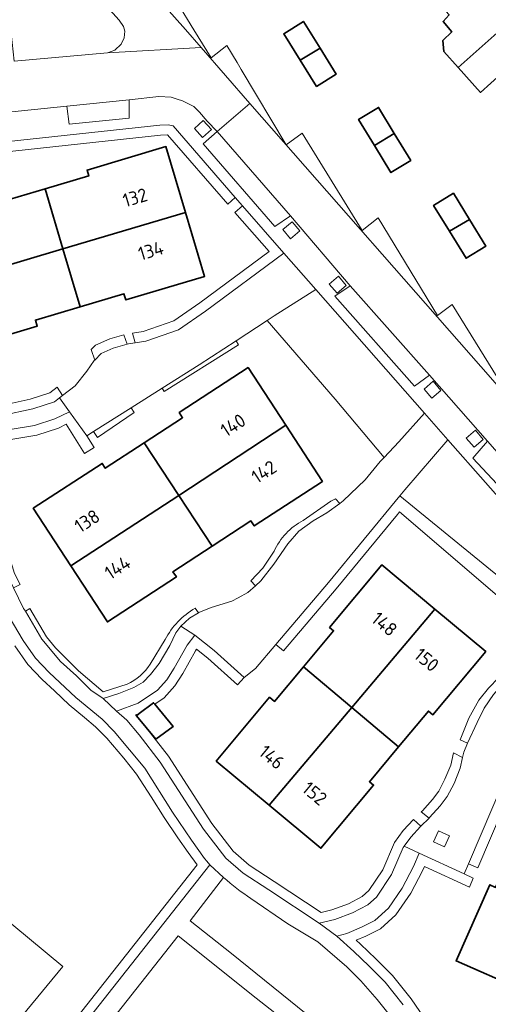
# Model space of a CAD drawing. Extents: x 150256 to 156914, y 461459 to 469481.
# Tile 495 of 656: x 154840 to 154887, y 467087 to 467185. Entities that reach past the tile are written whole.
import ezdxf
from ezdxf.enums import TextEntityAlignment as Align

# ---------------------------------------------------------------- set-up
doc = ezdxf.new("R2010")
doc.units = 0
doc.header["$LTSCALE"] = 0.75
for name, color, linetype, lineweight in [('B-RO-GR-GROENVOORZIENING-GV', 251, 'CONTINUOUS', 18), ('B-RO-GR-HAAG-GV', 251, 'CONTINUOUS', 13), ('B-RO-OG-BEBOUWING-GV', 6, 'CONTINUOUS', 35), ('B-RO-OG-BEBOUWING-T18', 1, 'CONTINUOUS', 18), ('B-RO-OG-TERREIN_CULTUURSCHEIDING-GV', 251, 'CONTINUOUS', 18), ('B-RO-VH-VERHARDING_BETONSTRAATSTEEN-GV', 251, 'CONTINUOUS', 18)]:
    doc.layers.add(name, color=color, linetype=linetype, lineweight=lineweight)
doc.styles.add('NLCS-ISO-M200-T18', font='NLCS-ISO.ttf', dxfattribs={"height": 360})

msp = doc.modelspace()

# ---------------------------------------------------------------- linework, layer by layer
at = {"layer": 'B-RO-GR-GROENVOORZIENING-GV'}
for points in [[(154858.67, 467175.339), (154857.776, 467174.538), (154858.577, 467173.644), (154859.471, 467174.445)], [(154855.443, 467174.859), (154855.19, 467174.919), (154854.314, 467174.871), (154835.493, 467172.854), (154823.043, 467171.602), (154823.165, 467167.596), (154823.276, 467166.371), (154823.642, 467165.258), (154824.34, 467164.018), (154827.474, 467159.004), (154828.322, 467159.534), (154825.2, 467164.529), (154824.561, 467165.663), (154824.262, 467166.575), (154824.164, 467167.656), (154824.071, 467170.7), (154835.596, 467171.859), (154854.395, 467173.874), (154855.099, 467173.913), (154861.111, 467166.99), (154861.866, 467167.646), (154855.643, 467174.811)], [(154851.865, 467153.103), (154852.913, 467153.264), (154856.18, 467154.424), (154858.902, 467156.293), (154866.702, 467162.078), (154862.587, 467166.816), (154861.832, 467166.161), (154865.239, 467162.238), (154858.321, 467157.107), (154855.722, 467155.323), (154852.668, 467154.238), (154851.591, 467154.073)], [(154867.529, 467165.214), (154866.615, 467164.436), (154867.393, 467163.522), (154868.307, 467164.3)], [(154872.169, 467159.766), (154871.255, 467158.988), (154872.033, 467158.074), (154872.947, 467158.852)], [(154834.248, 467145.394), (154838.538, 467145.832), (154841.637, 467146.516), (154843.8, 467147.202), (154844.315, 467147.606), (154844.608, 467147.836), (154844.059, 467148.676), (154843.325, 467148.1), (154841.378, 467147.483), (154838.379, 467146.821), (154834.943, 467146.47), (154834.796, 467146.91), (154834.182, 467148.352), (154833.097, 467151.056), (154831.436, 467154.456), (154829.942, 467156.929), (154829.086, 467156.412), (154830.557, 467153.977), (154832.183, 467150.65), (154833.262, 467147.961), (154833.86, 467146.555)], [(154851.071, 467152.968), (154850.724, 467153.91), (154849.317, 467153.526), (154847.888, 467152.873), (154847.456, 467152.434), (154847.82, 467151.379), (154848.471, 467152.04), (154849.659, 467152.583)], [(154854.557, 467148.577), (154854.758, 467148.259), (154862.185, 467152.929), (154861.938, 467153.323), (154858.256, 467150.917)], [(154881.633, 467149.268), (154880.719, 467148.49), (154881.497, 467147.577), (154882.41, 467148.354)], [(154847.707, 467144.245), (154848.097, 467143.629), (154851.757, 467146.133), (154851.453, 467146.614)], [(154845.296, 467146.227), (154843.827, 467145.523), (154841.796, 467144.858), (154837.499, 467144.133), (154834.774, 467143.966), (154835.95, 467139.98), (154836.725, 467136.676), (154838.971, 467130.096), (154839.703, 467128.614), (154840.379, 467128.948), (154839.819, 467130.039), (154838.742, 467133.529), (154837.687, 467136.952), (154836.917, 467140.236), (154836.088, 467143.045), (154837.613, 467143.138), (154842.036, 467143.884), (154844.2, 467144.593), (154844.969, 467144.962), (154846.815, 467142.044), (154847.757, 467142.64), (154847.018, 467143.809)], [(154885.848, 467144.37), (154884.934, 467143.593), (154885.712, 467142.679), (154886.626, 467143.457)], [(154878.054, 467135.934), (154878.275, 467136.202), (154890.116, 467126.039), (154891.164, 467127.324), (154878.303, 467137.806), (154871.161, 467129.146), (154865.921, 467122.939), (154866.685, 467122.294), (154871.925, 467128.501)], [(154870.244, 467095.063), (154871.812, 467095.452), (154873.567, 467096.101), (154875.098, 467096.899), (154875.969, 467097.667), (154877.48, 467099.928), (154878.63, 467102.63), (154878.74, 467102.778), (154879.413, 467103.688), (154880.376, 467104.741), (154880.412, 467104.777), (154879.669, 467105.449), (154879.655, 467105.435), (154878.64, 467104.325), (154877.756, 467103.13), (154876.597, 467100.406), (154875.21, 467098.331), (154874.528, 467097.73), (154873.161, 467097.017), (154871.517, 467096.409), (154870.431, 467096.14), (154865.762, 467099.245), (154863.252, 467100.857), (154861.66, 467102.275), (154859.519, 467105.054), (154855.19, 467111.763), (154853.041, 467114.53), (154851.887, 467115.894), (154852.276, 467116.039), (154853.693, 467117.125), (154853.812, 467116.982), (154854.742, 467117.621), (154855.833, 467118.801), (154856.621, 467120.058), (154857.879, 467122.324), (154857.987, 467122.462), (154859.116, 467121.566), (154862.077, 467118.895), (154862.747, 467119.638), (154859.762, 467122.33), (154857.825, 467123.867), (154857.044, 467122.881), (154855.76, 467120.567), (154855.035, 467119.411), (154854.084, 467118.382), (154852.168, 467117.067), (154850.013, 467116.261), (154851.02, 467115.371), (154852.264, 467113.9), (154854.373, 467111.184), (154858.701, 467104.477), (154860.925, 467101.59), (154862.646, 467100.058), (154865.215, 467098.408)], [(154890.728, 467122.025), (154890.171, 467122.473), (154888.194, 467119.652), (154887.141, 467118.584), (154886.176, 467117.386), (154885.189, 467115.586), (154884.31, 467113.41), (154885.051, 467113.067), (154886.016, 467115.148), (154886.738, 467116.589), (154887.653, 467117.946), (154888.838, 467119.233), (154890.448, 467121.635)], [(154883.65, 467112.123), (154883.383, 467110.876), (154882.806, 467109.46), (154882.182, 467108.271), (154881.562, 467107.433), (154880.552, 467106.32), (154880.444, 467106.214), (154881.215, 467105.569), (154881.274, 467105.628), (154882.336, 467106.798), (154883.032, 467107.738), (154883.714, 467109.038), (154884.342, 467110.58), (154884.57, 467111.645)], [(154890.944, 467112.021), (154890.024, 467112.414), (154885.162, 467101.008), (154886.082, 467100.616)], [(154882.172, 467104.307), (154881.676, 467103.214), (154882.768, 467102.717), (154883.265, 467103.81)]]:
    msp.add_lwpolyline(points, close=True, dxfattribs=at)
for points in [[(154865.731, 467132.276), (154864.623, 467130.581), (154863.429, 467129.309), (154863.871, 467128.82), (154864.43, 467129.325), (154865.708, 467130.969), (154867.098, 467133.015), (154868.199, 467134.282), (154869.658, 467135.298), (154870.998, 467136.101), (154872.296, 467137.048), (154871.887, 467137.511), (154871.401, 467137.28), (154868.64, 467135.351)], [(154851.063, 467118.977), (154848.665, 467118.203), (154846.198, 467120.317), (154843.906, 467122.622), (154843.007, 467123.703), (154841.328, 467126.528), (154840.891, 467126.268), (154842.547, 467123.482), (154844.405, 467121.228), (154845.985, 467119.819), (154847.445, 467118.39), (154848.669, 467117.543)], [(154848.669, 467117.543), (154850.228, 467118.029), (154851.718, 467118.636), (154852.668, 467119.187), (154853.407, 467119.934), (154854.251, 467121.038), (154855.329, 467122.831), (154855.938, 467124.109), (154856.424, 467124.791), (154857.296, 467125.583), (154858.19, 467126.122), (154857.87, 467126.569)], [(154854.87, 467123.431), (154853.354, 467120.973)], [(154881.095, 467085.088), (154879.423, 467087.503), (154877.571, 467089.823), (154875.902, 467091.52), (154874.383, 467092.972), (154873.951, 467093.359), (154874.899, 467093.756), (154876.377, 467094.518), (154877.909, 467095.919), (154879.392, 467098.064), (154880.563, 467100.305), (154880.749, 467100.743), (154885.247, 467098.658), (154885.639, 467099.578), (154884.732, 467099.999), (154880.233, 467102.084), (154879.658, 467100.733), (154878.534, 467098.582), (154877.151, 467096.581), (154875.8, 467095.346), (154874.476, 467094.663), (154873.021, 467094.054), (154871.995, 467093.77), (154873.704, 467092.238), (154875.2, 467090.808), (154876.822, 467089.159), (154878.62, 467086.906)]]:
    msp.add_lwpolyline(points, dxfattribs=at)
for points in [[(154868.64, 467135.351, 0.159432), (154865.731, 467132.276)], [(154857.87, 467126.569, 0.148914), (154854.87, 467123.431)], [(154853.354, 467120.973, -0.139721), (154851.063, 467118.977)]]:
    msp.add_lwpolyline(points, format="xyb", dxfattribs=at)
at = {"layer": 'B-RO-GR-HAAG-GV'}
for points in [[(154855.443, 467174.859), (154855.19, 467174.919), (154854.314, 467174.871), (154835.493, 467172.854), (154823.043, 467171.602), (154823.165, 467167.596), (154823.276, 467166.371), (154823.642, 467165.258), (154824.34, 467164.018), (154827.474, 467159.004), (154828.322, 467159.534), (154825.2, 467164.529), (154824.561, 467165.663), (154824.262, 467166.575), (154824.164, 467167.656), (154824.071, 467170.7), (154835.596, 467171.859), (154854.395, 467173.874), (154855.099, 467173.913), (154861.111, 467166.99), (154861.866, 467167.646), (154855.643, 467174.811)], [(154851.591, 467154.073), (154851.865, 467153.103), (154852.913, 467153.264), (154856.18, 467154.424), (154858.902, 467156.293), (154866.702, 467162.078), (154862.587, 467166.816), (154861.832, 467166.161), (154865.239, 467162.238), (154858.321, 467157.107), (154855.722, 467155.323), (154852.668, 467154.238)], [(154834.248, 467145.394), (154838.538, 467145.832), (154841.637, 467146.516), (154843.8, 467147.202), (154844.315, 467147.606), (154844.608, 467147.836), (154844.059, 467148.676), (154843.325, 467148.1), (154841.378, 467147.483), (154838.379, 467146.821), (154834.943, 467146.47), (154834.796, 467146.91), (154834.182, 467148.352), (154833.097, 467151.056), (154831.436, 467154.456), (154829.942, 467156.929), (154829.086, 467156.412), (154830.557, 467153.977), (154832.183, 467150.65), (154833.262, 467147.961), (154833.86, 467146.555)], [(154847.82, 467151.379), (154848.471, 467152.04), (154849.659, 467152.583), (154851.071, 467152.968), (154850.724, 467153.91), (154849.317, 467153.526), (154847.888, 467152.873), (154847.456, 467152.434)], [(154861.938, 467153.323), (154858.256, 467150.917), (154854.557, 467148.577), (154854.758, 467148.259), (154862.185, 467152.929)], [(154847.707, 467144.245), (154848.097, 467143.629), (154851.757, 467146.133), (154851.453, 467146.614)], [(154845.296, 467146.227), (154843.827, 467145.523), (154841.796, 467144.858), (154837.499, 467144.133), (154834.774, 467143.966), (154835.95, 467139.98), (154836.725, 467136.676), (154838.971, 467130.096), (154839.703, 467128.614), (154840.379, 467128.948), (154839.819, 467130.039), (154838.742, 467133.529), (154837.687, 467136.952), (154836.917, 467140.236), (154836.088, 467143.045), (154837.613, 467143.138), (154842.036, 467143.884), (154844.2, 467144.593), (154844.969, 467144.962), (154846.815, 467142.044), (154847.757, 467142.64), (154847.018, 467143.809)], [(154866.685, 467122.294), (154871.925, 467128.501), (154878.054, 467135.934), (154878.275, 467136.202), (154890.116, 467126.039), (154891.164, 467127.324), (154878.303, 467137.806), (154871.161, 467129.146), (154865.921, 467122.939)], [(154870.244, 467095.063), (154871.812, 467095.452), (154873.567, 467096.101), (154875.098, 467096.899), (154875.969, 467097.667), (154877.48, 467099.928), (154878.63, 467102.63), (154878.74, 467102.778), (154879.413, 467103.688), (154880.376, 467104.741), (154880.412, 467104.777), (154879.669, 467105.449), (154879.655, 467105.435), (154878.64, 467104.325), (154877.756, 467103.13), (154876.597, 467100.406), (154875.21, 467098.331), (154874.528, 467097.73), (154873.161, 467097.017), (154871.517, 467096.409), (154870.431, 467096.14), (154865.762, 467099.245), (154863.252, 467100.857), (154861.66, 467102.275), (154859.519, 467105.054), (154855.19, 467111.763), (154853.041, 467114.53), (154851.887, 467115.894), (154852.276, 467116.039), (154853.693, 467117.125), (154853.812, 467116.982), (154854.742, 467117.621), (154855.833, 467118.801), (154856.621, 467120.058), (154857.879, 467122.324), (154857.987, 467122.462), (154859.116, 467121.566), (154862.077, 467118.895), (154862.747, 467119.638), (154859.762, 467122.33), (154857.825, 467123.867), (154857.044, 467122.881), (154855.76, 467120.567), (154855.035, 467119.411), (154854.084, 467118.382), (154852.168, 467117.067), (154850.013, 467116.261), (154851.02, 467115.371), (154852.264, 467113.9), (154854.373, 467111.184), (154858.701, 467104.477), (154860.925, 467101.59), (154862.646, 467100.058), (154865.215, 467098.408)], [(154885.051, 467113.067), (154886.016, 467115.148), (154886.738, 467116.589), (154887.653, 467117.946), (154888.838, 467119.233), (154890.448, 467121.635), (154890.728, 467122.025), (154890.171, 467122.473), (154888.194, 467119.652), (154887.141, 467118.584), (154886.176, 467117.386), (154885.189, 467115.586), (154884.31, 467113.41)], [(154881.215, 467105.569), (154881.274, 467105.628), (154882.336, 467106.798), (154883.032, 467107.738), (154883.714, 467109.038), (154884.342, 467110.58), (154884.57, 467111.645), (154883.65, 467112.123), (154883.383, 467110.876), (154882.806, 467109.46), (154882.182, 467108.271), (154881.562, 467107.433), (154880.552, 467106.32), (154880.444, 467106.214)], [(154890.024, 467112.414), (154885.162, 467101.008), (154886.082, 467100.616), (154890.944, 467112.021)]]:
    msp.add_lwpolyline(points, close=True, dxfattribs=at)
for points in [[(154865.731, 467132.276), (154864.623, 467130.581), (154863.429, 467129.309), (154863.871, 467128.82), (154864.43, 467129.325), (154865.708, 467130.969), (154867.098, 467133.015), (154868.199, 467134.282), (154869.658, 467135.298), (154870.998, 467136.101), (154872.296, 467137.048), (154871.887, 467137.511), (154871.401, 467137.28), (154868.64, 467135.351)], [(154851.063, 467118.977), (154848.665, 467118.203), (154846.198, 467120.317), (154843.906, 467122.622), (154843.007, 467123.703), (154841.328, 467126.528), (154840.891, 467126.268), (154842.547, 467123.482), (154844.405, 467121.228), (154845.985, 467119.819), (154847.445, 467118.39), (154848.669, 467117.543)], [(154848.669, 467117.543), (154850.228, 467118.029), (154851.718, 467118.636), (154852.668, 467119.187), (154853.407, 467119.934), (154854.251, 467121.038), (154855.329, 467122.831), (154855.938, 467124.109), (154856.424, 467124.791), (154857.296, 467125.583), (154858.19, 467126.122), (154857.87, 467126.569)], [(154854.87, 467123.431), (154853.354, 467120.973)], [(154881.095, 467085.088), (154879.423, 467087.503), (154877.571, 467089.823), (154875.902, 467091.52), (154874.383, 467092.972), (154873.951, 467093.359), (154874.899, 467093.756), (154876.377, 467094.518), (154877.909, 467095.919), (154879.392, 467098.064), (154880.563, 467100.305), (154880.749, 467100.743), (154885.247, 467098.658), (154885.639, 467099.578), (154884.732, 467099.999), (154880.233, 467102.084), (154879.658, 467100.733), (154878.534, 467098.582), (154877.151, 467096.581), (154875.8, 467095.346), (154874.476, 467094.663), (154873.021, 467094.054), (154871.995, 467093.77), (154873.704, 467092.238), (154875.2, 467090.808), (154876.822, 467089.159), (154878.62, 467086.906)]]:
    msp.add_lwpolyline(points, dxfattribs=at)
for points in [[(154868.64, 467135.351, 0.159432), (154865.731, 467132.276)], [(154857.87, 467126.569, 0.148914), (154854.87, 467123.431)], [(154853.354, 467120.973, -0.139721), (154851.063, 467118.977)]]:
    msp.add_lwpolyline(points, format="xyb", dxfattribs=at)
at = {"layer": 'B-RO-OG-BEBOUWING-GV'}
for points in [[(154888.61, 467191.972), (154882.602, 467186.616), (154883.217, 467185.918), (154882.624, 467185.236), (154883.49, 467184.226), (154882.597, 467183.344), (154882.705, 467182.235), (154884.122, 467180.65), (154886.214, 467182.518), (154892.219, 467187.878)], [(154892.219, 467187.878), (154886.214, 467182.518), (154884.122, 467180.65), (154886.353, 467178.154), (154888.419, 467180.016), (154890.173, 467178.026), (154896.203, 467183.357)], [(154868.346, 467181.38), (154870.325, 467182.592), (154868.667, 467185.256), (154866.697, 467184.03)], [(154870.325, 467182.592), (154868.346, 467181.38), (154869.977, 467178.759), (154871.947, 467179.985)], [(154875.779, 467172.833), (154877.748, 467174.06), (154876.17, 467176.661), (154874.187, 467175.457)], [(154877.748, 467174.06), (154875.779, 467172.833), (154877.408, 467170.148), (154879.391, 467171.352)], [(154844.645, 467162.513), (154856.895, 467166.155), (154854.936, 467172.739), (154847.051, 467170.392), (154847.224, 467169.812), (154842.861, 467168.513)], [(154842.861, 467168.513), (154838.367, 467167.176), (154838.2, 467167.74), (154830.296, 467165.388), (154832.248, 467158.828), (154844.645, 467162.513)], [(154885.272, 467165.441), (154883.651, 467168.079), (154881.674, 467166.864), (154883.263, 467164.278)], [(154844.645, 467162.513), (154846.368, 467156.716), (154850.74, 467158.017), (154850.921, 467157.41), (154858.8, 467159.755), (154856.895, 467166.155)], [(154883.263, 467164.278), (154884.924, 467161.576), (154886.901, 467162.791), (154885.272, 467165.441)], [(154844.645, 467162.513), (154832.248, 467158.828), (154834.158, 467152.412), (154842.087, 467154.772), (154841.904, 467155.387), (154846.368, 467156.716)], [(154852.766, 467143.112), (154856.213, 467137.86), (154866.903, 467144.876), (154863.148, 467150.634), (154856.262, 467146.144), (154856.606, 467145.616)], [(154859.55, 467132.775), (154863.429, 467135.304), (154863.755, 467134.805), (154870.571, 467139.25), (154866.903, 467144.876), (154856.213, 467137.86)], [(154856.213, 467137.86), (154852.766, 467143.112), (154848.879, 467140.577), (154848.568, 467141.053), (154841.686, 467136.565), (154845.448, 467130.795)], [(154856.213, 467137.86), (154845.448, 467130.795), (154849.092, 467125.207), (154855.981, 467129.699), (154855.639, 467130.224), (154859.55, 467132.775)], [(154881.784, 467126.489), (154876.489, 467130.904), (154871.281, 467124.659), (154871.69, 467124.319), (154868.684, 467120.714), (154873.496, 467116.657)], [(154878.178, 467112.709), (154881.159, 467116.285), (154881.603, 467115.915), (154886.878, 467122.24), (154881.784, 467126.489), (154873.496, 467116.657)], [(154873.496, 467116.657), (154868.684, 467120.714), (154865.793, 467117.247), (154865.29, 467117.667), (154859.962, 467111.279), (154865.247, 467106.872)], [(154852.276, 467116.039), (154851.994, 467115.824), (154853.939, 467113.467), (154855.662, 467114.756), (154853.812, 467116.982), (154853.693, 467117.125)], [(154865.247, 467106.872), (154870.418, 467102.559), (154875.684, 467108.875), (154875.269, 467109.221), (154878.178, 467112.709), (154873.496, 467116.657)], [(154890.279, 467088.498), (154895.491, 467100.253), (154889.7, 467102.821), (154887.86, 467098.654), (154887.281, 467098.91), (154883.924, 467091.304)]]:
    msp.add_lwpolyline(points, close=True, dxfattribs=at)
at = {"layer": 'B-RO-OG-TERREIN_CULTUURSCHEIDING-GV'}
for points in [[(154850.454, 467182.979), (154850.747, 467183.618), (154850.813, 467184.287), (154850.705, 467184.746), (154850.278, 467185.38), (154845.529, 467190.66), (154844.289, 467191.34), (154843.477, 467191.457), (154842.613, 467191.408), (154833.779, 467190.468), (154834.631, 467185.556), (154839.268, 467185.936), (154839.767, 467181.273), (154849.09, 467182.128), (154849.839, 467182.372)], [(154876.736, 467141.649), (154878.198, 467143.221), (154880.754, 467146.077), (154869.913, 467158.445), (154865.732, 467155.8), (154865.057, 467155.361), (154871.837, 467147.483)], [(154883.092, 467143.402), (154878.801, 467138.411), (154878.303, 467137.806), (154891.164, 467127.324), (154891.795, 467126.809), (154894.386, 467130.598)], [(154844.646, 467090.734), (154830.225, 467073.278), (154820.176, 467081.58), (154834.598, 467099.036)], [(154844.646, 467090.734), (154834.598, 467099.036), (154820.176, 467081.58), (154830.225, 467073.278)], [(154856.157, 467093.794), (154817.328, 467044.567), (154824.449, 467050.771), (154835.092, 467060.72), (154856.711, 467079.419), (154862.182, 467084.269), (154862.762, 467084.712), (154863.405, 467085.019), (154864.016, 467085.177), (154864.805, 467085.215), (154865.539, 467085.087), (154866.233, 467084.804), (154866.684, 467084.514), (154867.282, 467083.936), (154870.845, 467079.7), (154872.046, 467081.2), (154871.881, 467081.333), (154863.95, 467087.584)]]:
    msp.add_lwpolyline(points, close=True, dxfattribs=at)
for points in [[(154821.54, 467052.959), (154859.315, 467100.905), (154859.015, 467101.279), (154858.8, 467101.541), (154857.495, 467103.379), (154855.606, 467106.189), (154852.823, 467110.578), (154849.78, 467114.254), (154848.578, 467115.46), (154845.951, 467117.639), (154843.274, 467120.155), (154841.921, 467121.581), (154840.674, 467123.34), (154839.274, 467125.702)], [(154821.345, 467054.327), (154858.055, 467100.922), (154857.148, 467102.138), (154856.129, 467103.601), (154854.766, 467105.646), (154853.473, 467107.702), (154852.011, 467109.991), (154850.717, 467111.582), (154849.042, 467113.578), (154847.904, 467114.72), (154846.802, 467115.631), (154845.285, 467116.892), (154843.795, 467118.315), (154842.572, 467119.442), (154841.146, 467120.944), (154839.835, 467122.795)], [(154839.835, 467122.795), (154841.146, 467120.944), (154842.572, 467119.442), (154843.795, 467118.315), (154845.285, 467116.892), (154846.802, 467115.631), (154847.904, 467114.72), (154849.042, 467113.578), (154850.717, 467111.582), (154852.011, 467109.991), (154853.473, 467107.702), (154854.766, 467105.646), (154856.129, 467103.601), (154857.148, 467102.138), (154858.055, 467100.922), (154821.345, 467054.327)], [(154860.683, 467099.653), (154857.367, 467095.311), (154861.478, 467092.038), (154883.155, 467074.504), (154883.479, 467075.651), (154884.067, 467077.041), (154884.741, 467077.899), (154884.32, 467078.174), (154881.599, 467080.38), (154879.423, 467082.858), (154878.457, 467084.394), (154876.045, 467087.43), (154874.417, 467089.295), (154873.004, 467090.699), (154870.122, 467093.196), (154867.114, 467095.002), (154863.428, 467097.537)]]:
    msp.add_lwpolyline(points, dxfattribs=at)
msp.add_lwpolyline([(154863.428, 467097.537, -0.040918), (154860.683, 467099.653)], format="xyb", dxfattribs=at)
at = {"layer": 'B-RO-VH-VERHARDING_BETONSTRAATSTEEN-GV'}
for points in [[(154766.025, 467183.446), (154769.006, 467183.816), (154833.779, 467190.468), (154842.613, 467191.408), (154843.477, 467191.457), (154844.289, 467191.34), (154845.529, 467190.66), (154850.278, 467185.38), (154850.705, 467184.746), (154850.813, 467184.287), (154850.747, 467183.618), (154850.454, 467182.979), (154849.839, 467182.372), (154849.09, 467182.128), (154858.44, 467182.665), (154856.882, 467184.462), (154846.234, 467196.465), (154806.136, 467192.473), (154761.891, 467187.92), (154761.359, 467187.866), (154708.193, 467182.424)], [(154846.234, 467196.465), (154856.882, 467184.462), (154858.44, 467182.665), (154863.3, 467177.055), (154887.577, 467149.371), (154902.602, 467132.074), (154909.412, 467124.535), (154913.646, 467119.677), (154917.525, 467115.02), (154929.514, 467101.638), (154931.677, 467099.178), (154947.278, 467081.44), (154958.324, 467068.659), (154970.447, 467054.915), (154979.065, 467045.026)], [(154889.488, 467147.307), (154883.535, 467156.933), (154882.068, 467155.845), (154876.132, 467165.615), (154874.54, 467164.363), (154868.543, 467174.085), (154866.953, 467172.905), (154862.461, 467180.445), (154862.049, 467181.136), (154861.033, 467182.842), (154859.442, 467181.614), (154857.733, 467184.415), (154854.447, 467189.8)], [(154832.386, 467175.474), (154845.028, 467176.771), (154851.266, 467177.42), (154854.234, 467177.749), (154855.455, 467177.669), (154856.07, 467177.479), (154856.584, 467177.327), (154857.707, 467176.746), (154858.303, 467176.179), (154859.046, 467175.272), (154860.05, 467174.239), (154863.3, 467177.055), (154858.44, 467182.665), (154849.09, 467182.128), (154839.767, 467181.273)], [(154892.844, 467133.796), (154885.596, 467141.562), (154887.067, 467143.295), (154881.261, 467149.874), (154879.759, 467148.764), (154871.801, 467157.772), (154873.35, 467158.809), (154867.362, 467165.822), (154865.814, 467164.738), (154858.639, 467173.006), (154860.05, 467174.239), (154859.046, 467175.272), (154858.303, 467176.179), (154857.707, 467176.746), (154856.584, 467177.327), (154856.07, 467177.479), (154855.455, 467177.669), (154854.234, 467177.749), (154851.266, 467177.42), (154851.277, 467175.598), (154845.256, 467174.967), (154845.028, 467176.771), (154832.386, 467175.474)], [(154979.065, 467045.026), (154970.447, 467054.915), (154958.324, 467068.659), (154947.278, 467081.44), (154931.677, 467099.178), (154929.514, 467101.638), (154917.525, 467115.02), (154913.646, 467119.677), (154909.412, 467124.535), (154902.602, 467132.074), (154887.577, 467149.371), (154863.3, 467177.055), (154860.05, 467174.239)], [(154835.493, 467172.854), (154854.314, 467174.871), (154855.19, 467174.919), (154855.443, 467174.859), (154855.643, 467174.811), (154861.866, 467167.646), (154862.587, 467166.816), (154866.702, 467162.078), (154869.913, 467158.445), (154880.754, 467146.077), (154883.092, 467143.402), (154894.386, 467130.598), (154896.863, 467127.649), (154914.164, 467108.038), (154920.188, 467101.119), (154926.183, 467094.317), (154927.059, 467093.323), (154932.02, 467087.694), (154940.331, 467078.335)], [(154860.05, 467174.239), (154867.362, 467165.822), (154873.35, 467158.809), (154881.261, 467149.874), (154887.067, 467143.295), (154894.359, 467134.977), (154898.314, 467130.391), (154901.387, 467126.953), (154912.367, 467114.484), (154917.44, 467108.646), (154923.84, 467101.453), (154924.552, 467100.632), (154928.214, 467096.398), (154928.538, 467096.032), (154939.813, 467083.316), (154947.378, 467074.367), (154957.289, 467063.58), (154965.562, 467053.844), (154976.488, 467041.48), (154979.869, 467037.611)], [(154827.772, 467155.418), (154829.328, 467152.811), (154830.957, 467149.628), (154832.109, 467146.985), (154832.986, 467144.349), (154834.263, 467140.097), (154834.797, 467137.638), (154835.981, 467133.484), (154837.058, 467130.243), (154839.274, 467125.702), (154840.674, 467123.34), (154841.921, 467121.581), (154843.274, 467120.155), (154845.951, 467117.639), (154848.578, 467115.46), (154849.78, 467114.254), (154852.823, 467110.578), (154855.606, 467106.189), (154857.495, 467103.379), (154858.8, 467101.541), (154859.015, 467101.279), (154859.315, 467100.905), (154860.683, 467099.653)], [(154878.62, 467086.906), (154876.822, 467089.159), (154875.2, 467090.808), (154873.704, 467092.238), (154871.995, 467093.77), (154870.244, 467095.063), (154865.215, 467098.408), (154862.646, 467100.058), (154860.925, 467101.59), (154858.701, 467104.477), (154854.373, 467111.184), (154852.264, 467113.9), (154851.02, 467115.371), (154850.013, 467116.261), (154848.669, 467117.543), (154847.445, 467118.39), (154845.985, 467119.819), (154844.405, 467121.228), (154842.547, 467123.482), (154840.891, 467126.268), (154840.723, 467126.551), (154839.703, 467128.614)], [(154887.653, 467117.946), (154886.738, 467116.589), (154886.016, 467115.148), (154885.051, 467113.067), (154884.684, 467112.176), (154884.57, 467111.645), (154884.342, 467110.58), (154883.714, 467109.038), (154883.032, 467107.738), (154882.336, 467106.798), (154881.274, 467105.628), (154881.215, 467105.569), (154880.412, 467104.777), (154880.376, 467104.741), (154879.413, 467103.688), (154878.74, 467102.778), (154880.233, 467102.084), (154884.732, 467099.999), (154885.162, 467101.008), (154890.024, 467112.414)], [(154863.428, 467097.537), (154867.114, 467095.002), (154870.122, 467093.196), (154873.004, 467090.699), (154874.417, 467089.295), (154876.045, 467087.43), (154878.457, 467084.394)]]:
    msp.add_lwpolyline(points, dxfattribs=at)
for points in [[(154845.028, 467176.771), (154845.256, 467174.967), (154851.277, 467175.598), (154851.266, 467177.42)], [(154858.67, 467175.339), (154859.471, 467174.445), (154858.577, 467173.644), (154857.776, 467174.538)], [(154867.362, 467165.822), (154860.05, 467174.239), (154858.639, 467173.006), (154865.814, 467164.738)], [(154867.529, 467165.214), (154868.307, 467164.3), (154867.393, 467163.522), (154866.615, 467164.436)], [(154869.913, 467158.445), (154866.702, 467162.078), (154858.902, 467156.293), (154856.18, 467154.424), (154852.913, 467153.264), (154851.865, 467153.103), (154851.18, 467152.998), (154851.071, 467152.968), (154849.659, 467152.583), (154848.471, 467152.04), (154847.82, 467151.379), (154847.781, 467151.339), (154847.046, 467150.28), (154845.868, 467148.825), (154844.608, 467147.836), (154844.315, 467147.606), (154845.296, 467146.227), (154847.018, 467143.809), (154847.707, 467144.245), (154851.453, 467146.614), (154854.557, 467148.577), (154858.256, 467150.917), (154861.938, 467153.323), (154865.057, 467155.361), (154865.732, 467155.8)], [(154872.169, 467159.766), (154872.947, 467158.852), (154872.033, 467158.074), (154871.255, 467158.988)], [(154873.35, 467158.809), (154871.801, 467157.772), (154879.759, 467148.764), (154881.261, 467149.874)], [(154881.633, 467149.268), (154882.41, 467148.354), (154881.497, 467147.577), (154880.719, 467148.49)], [(154844.315, 467147.606), (154843.8, 467147.202), (154841.637, 467146.516), (154838.538, 467145.832), (154834.248, 467145.394), (154834.774, 467143.966), (154837.499, 467144.133), (154841.796, 467144.858), (154843.827, 467145.523), (154845.296, 467146.227)], [(154880.754, 467146.077), (154878.198, 467143.221), (154876.736, 467141.649), (154876.347, 467141.232), (154874.836, 467139.403), (154872.647, 467137.304), (154872.296, 467137.048), (154870.998, 467136.101), (154869.658, 467135.298), (154868.199, 467134.282), (154867.098, 467133.015), (154865.708, 467130.969), (154864.43, 467129.325), (154863.871, 467128.82), (154863.116, 467128.137), (154862.142, 467127.625), (154861.512, 467127.293), (154859.445, 467126.629), (154858.209, 467126.134), (154858.19, 467126.122), (154857.296, 467125.583), (154856.424, 467124.791), (154857.825, 467123.867), (154859.762, 467122.33), (154862.747, 467119.638), (154863.897, 467120.542), (154865.921, 467122.939), (154871.161, 467129.146), (154878.303, 467137.806), (154878.801, 467138.411), (154883.092, 467143.402)], [(154885.848, 467144.37), (154886.626, 467143.457), (154885.712, 467142.679), (154884.934, 467143.593)], [(154887.067, 467143.295), (154885.596, 467141.562), (154892.844, 467133.796), (154894.359, 467134.977)], [(154857.825, 467123.867), (154856.424, 467124.791), (154855.938, 467124.109), (154855.329, 467122.831), (154854.251, 467121.038), (154853.407, 467119.934), (154852.668, 467119.187), (154851.718, 467118.636), (154850.228, 467118.029), (154848.669, 467117.543), (154850.013, 467116.261), (154852.168, 467117.067), (154854.084, 467118.382), (154855.035, 467119.411), (154855.76, 467120.567), (154857.044, 467122.881)], [(154882.172, 467104.307), (154883.265, 467103.81), (154882.768, 467102.717), (154881.676, 467103.214)], [(154871.995, 467093.77), (154873.021, 467094.054), (154874.476, 467094.663), (154875.8, 467095.346), (154877.151, 467096.581), (154878.534, 467098.582), (154879.658, 467100.733), (154880.233, 467102.084), (154878.74, 467102.778), (154878.63, 467102.63), (154877.48, 467099.928), (154875.969, 467097.667), (154875.098, 467096.899), (154873.567, 467096.101), (154871.812, 467095.452), (154870.244, 467095.063)], [(154808.12, 467035.44), (154807.986, 467036.637), (154817.328, 467044.567), (154856.157, 467093.794), (154863.95, 467087.584), (154871.881, 467081.333), (154872.046, 467081.2), (154873.006, 467080.424), (154882.803, 467072.502), (154883.836, 467071.667), (154884.001, 467073.82), (154883.155, 467074.504), (154861.478, 467092.038), (154857.367, 467095.311), (154860.683, 467099.653), (154859.315, 467100.905), (154821.54, 467052.959), (154816.073, 467046.021), (154811.32, 467041.985), (154810.294, 467041.114), (154809.484, 467040.426), (154805.361, 467036.925), (154805.431, 467035.358)]]:
    msp.add_lwpolyline(points, close=True, dxfattribs=at)
msp.add_lwpolyline([(154860.683, 467099.653, 0.040918), (154863.428, 467097.537)], format="xyb", dxfattribs=at)

# ---------------------------------------------------------------- texts
at = {"layer": 'B-RO-OG-BEBOUWING-T18', "style": 'NLCS-ISO-M200-T18'}
for s, rotation, p in [('132', 16.6, (154851.846, 467167.646)), ('134', 16.6, (154853.431, 467162.331)), ('140', 33.1, (154861.639, 467144.875)), ('142', 33.1, (154864.727, 467140.215)), ('138', 33.1, (154847.06, 467135.294)), ('144', 33.1, (154850.1, 467130.64)), ('148', 320.2, (154876.765, 467124.99)), ('150', 320.2, (154880.976, 467121.409)), ('146', 320.2, (154865.505, 467111.68)), ('152', 320.2, (154869.787, 467108.048))]:
    msp.add_text(s, height=1.35, rotation=rotation, dxfattribs=at).set_placement(p, align=Align.MIDDLE)

doc.saveas('drawing.dxf')
